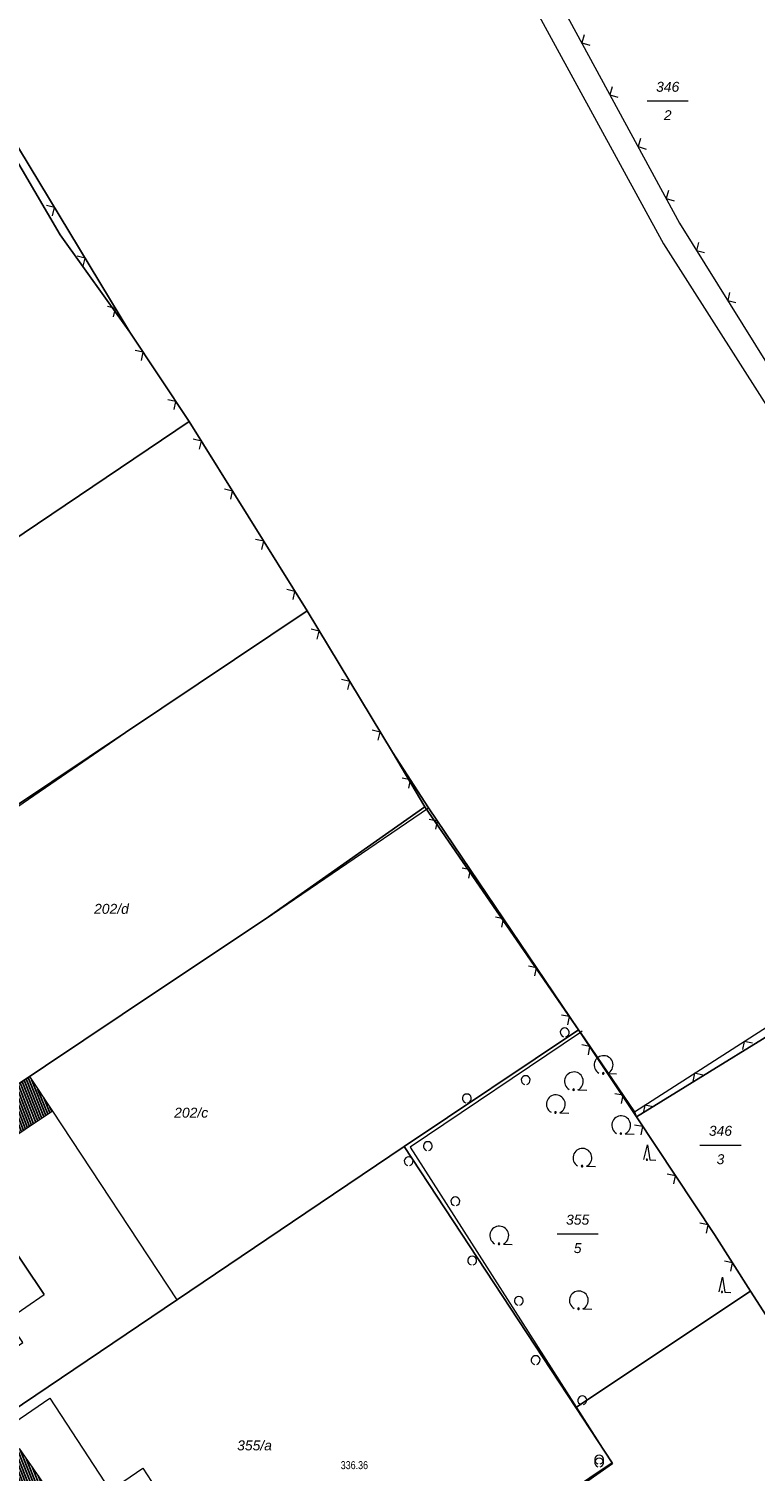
# Model space of a CAD drawing. Header units: metres. Extents: x 345144 to 348639, y 5629211 to 5635235.
# Tile 926 of 1056: x 347294 to 347355, y 5631050 to 5631172. Entities that reach past the tile are written whole.
import ezdxf
from ezdxf.enums import TextEntityAlignment as Align

# ---------------------------------------------------------------- set-up
doc = ezdxf.new("R2010")
doc.units = ezdxf.units.M
doc.header["$MEASUREMENT"] = 0
for name, color, linetype in [('028 Geländeform Ausg.', 7, 'Continuous'), ('081-083 Topographie', 7, 'Continuous'), ('AX Flurstück', 7, 'Continuous'), ('AX Gebäude', 7, 'Continuous'), ('Definitionslinie', 7, 'Continuous'), ('Präsentationsobjekt -Text (punktförmig)', 7, 'Continuous')]:
    doc.layers.add(name, color=color, linetype=linetype)
doc.styles.add('ARIAL', font='arial.ttf', dxfattribs={"height": 1})
doc.styles.add('ARIALIT', font='ariali.ttf', dxfattribs={"height": 1})
pattern_1 = [(111.5294117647, (0, 0), (-0.186045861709, -0.07339575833), [])]

# ---------------------------------------------------------------- blocks, each defined once
blk = doc.blocks.new('alk_7100_nrwx2')
at = {"true_color": 0x2e2e2e}
h = blk.add_hatch(color=250, dxfattribs=at)
edge = h.paths.add_edge_path(flags=0)
edge.add_arc((0.024073, -0.597267), 0.057254, 180, 360, ccw=False)
edge.add_arc((0.024073, -0.597267), 0.057255, 0, 180, ccw=False)
at = {"color": 250, "lineweight": 5, "true_color": 0x2e2e2e, "flags": 128}
blk.add_lwpolyline([(0.349382, -0.597267), (1, -0.597267)], dxfattribs=at)
at = {"color": 250, "lineweight": 5, "true_color": 0x2e2e2e}
for centre, radius, start, end in [((0.024073, 0.012362), 0.690995, -61.91481688, -118.08518312), ((0.024073, -0.597267), 0.057255, 0, 180), ((0.024073, -0.597267), 0.057254, 180, 0)]:
    blk.add_arc(centre, radius, start, end, dxfattribs=at)
blk = doc.blocks.new('alk_7200_nrwx2')
at = {"true_color": 0x2e2e2e}
h = blk.add_hatch(color=250, dxfattribs=at)
edge = h.paths.add_edge_path(flags=0)
edge.add_arc((-0.020544, -0.388118), 0.055525, 180, 360, ccw=False)
edge.add_arc((-0.020544, -0.388118), 0.055525, 0, 180, ccw=False)
at = {"color": 250, "lineweight": 5, "true_color": 0x2e2e2e, "flags": 128}
blk.add_lwpolyline([(-0.298168, -0.388118), (-0.020544, 1), (0.257079, -0.388118), (0.812326, -0.388118)], dxfattribs=at)
blk.add_lwpolyline([(-0.298168, -0.388118), (-0.020544, 1), (0.257079, -0.388118), (0.812326, -0.388118)], dxfattribs=at)
at = {"color": 250, "lineweight": 5, "true_color": 0x2e2e2e}
for start, end in [(0, 180), (180, 0)]:
    blk.add_arc((-0.020544, -0.388118), 0.055525, start, end, dxfattribs=at)

msp = doc.modelspace()

# ---------------------------------------------------------------- hatches: boundary and pattern name
at = {"layer": 'AX Gebäude', "true_color": 0x4f4f4f}
h = msp.add_hatch(dxfattribs=at)
h.set_pattern_fill('_USER', color=251, scale=0.2, angle=111.52941176, style=0, pattern_type=0)
h.set_pattern_definition(pattern_1)
h.paths.add_polyline_path([(347287.075, 5631079.038), (347293.999, 5631083.673), (347295.953, 5631080.754), (347288.962, 5631076.072), (347287.376, 5631078.587)], flags=0)
h = msp.add_hatch(dxfattribs=at)
h.set_pattern_fill('_USER', color=251, scale=0.2, angle=111.52941176, style=0, pattern_type=0)
h.set_pattern_definition(pattern_1)
h.paths.add_polyline_path([(347300.31, 5631041.107), (347297.748, 5631039.337), (347298.391, 5631038.408), (347298.28, 5631037.71), (347296.086, 5631036.225), (347295.345, 5631036.345), (347294.73, 5631037.238), (347293.89, 5631036.661), (347288.735, 5631044.148), (347289.493, 5631044.671), (347287.171, 5631048.038), (347293.136, 5631052.153), (347300.613, 5631041.315)], flags=0)

# ---------------------------------------------------------------- linework, layer by layer
at = {"layer": '081-083 Topographie', "color": 7, "linetype": 'Continuous', "lineweight": 5, "flags": 128}
for points in [[(347303.891, 5631239.33), (347349.049, 5631156.006), (347349.049, 5631156.006), (347365.123, 5631130.165), (347365.123, 5631130.165), (347383.109, 5631103.167), (347383.109, 5631103.167), (347413.705, 5631055.763), (347413.705, 5631055.763), (347415.093, 5631053.576)], [(347303.054, 5631233.322), (347306.148, 5631230.445), (347306.148, 5631230.445), (347347.684, 5631154.269), (347347.684, 5631154.269), (347381.006, 5631101.943)], [(347357.958, 5631060.96), (347355.06, 5631065.49), (347355.06, 5631065.49), (347352.012, 5631070.277), (347352.012, 5631070.277), (347345.392, 5631080.253), (347345.392, 5631080.253), (347345.227, 5631080.687), (347345.227, 5631080.687), (347340.646, 5631087.409), (347340.646, 5631087.409), (347340.498, 5631087.626), (347340.498, 5631087.626), (347327.783, 5631106.47), (347327.783, 5631106.47), (347324.729, 5631111.186), (347324.729, 5631111.186), (347317.509, 5631123.141), (347317.509, 5631123.141), (347307.523, 5631139.208), (347307.523, 5631139.208), (347302.506, 5631146.764), (347302.506, 5631146.764), (347287.151, 5631172.176)], [(347283.801, 5631123.218), (347291.168, 5631128.184), (347291.168, 5631128.184), (347307.523, 5631139.208)], [(347279.82, 5631097.54), (347288.017, 5631103.162), (347288.017, 5631103.162), (347302.132, 5631112.842), (347302.132, 5631112.842), (347317.509, 5631123.141)], [(347293.999, 5631083.673), (347305.102, 5631091.105), (347305.102, 5631091.105), (347313.944, 5631097.025), (347313.944, 5631097.025), (347327.783, 5631106.47)], [(347345.227, 5631080.687), (347372.24, 5631098.044)], [(347340.803, 5631087.515), (347340.646, 5631087.409), (347340.646, 5631087.409), (347326.243, 5631077.686), (347326.243, 5631077.686), (347343.361, 5631050.839), (347343.361, 5631050.839), (347337.876, 5631046.987)], [(347295.954, 5631080.754), (347306.471, 5631064.742), (347306.471, 5631064.742), (347317.385, 5631072.116), (347317.385, 5631072.116), (347325.738, 5631077.759)], [(347273.053, 5631064.181), (347276.69, 5631066.62), (347276.69, 5631066.62), (347284.513, 5631054.916), (347284.513, 5631054.916), (347293.423, 5631061.147), (347293.423, 5631061.147), (347292.139, 5631063.052), (347292.139, 5631063.052), (347295.226, 5631065.199), (347295.226, 5631065.199), (347288.263, 5631075.564), (347288.263, 5631075.564), (347288.963, 5631076.073)], [(347280.709, 5631046.138), (347295.72, 5631056.414), (347295.72, 5631056.414), (347300.831, 5631048.589), (347300.831, 5631048.589), (347303.583, 5631050.484), (347303.583, 5631050.484), (347306.54, 5631045.952), (347306.54, 5631045.952), (347304.06, 5631044.258)]]:
    msp.add_lwpolyline(points, dxfattribs=at)
at = {"layer": '081-083 Topographie', "color": 7, "linetype": 'Continuous', "lineweight": 5}
msp.add_arc((348424.758, 5631481.268), 1227.508447, -159.522885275, -156.70652759, dxfattribs=at)
at = {"layer": 'AX Flurstück', "color": 8, "linetype": 'Continuous', "lineweight": 13, "true_color": 0x808080, "flags": 128}
for points in [[(347388.988, 5631174.67), (347398.443, 5631162.881), (347419.177, 5631134.861), (347444.965, 5631100.588), (347458.512, 5631082.78), (347476.686, 5631054.119), (347496.945, 5631024.093), (347455.973, 5630996.883), (347452.54, 5630994.567), (347413.704, 5631055.763), (347383.109, 5631103.167), (347380.886, 5631101.828), (347380.382, 5631101.849), (347362.245, 5631090.648), (347345.392, 5631080.252), (347340.498, 5631087.626), (347327.485, 5631106.545), (347324.729, 5631111.186), (347317.509, 5631123.141), (347307.523, 5631139.208), (347302.506, 5631146.764), (347296.585, 5631155.033), (347286.713, 5631171.896)], [(347257.339, 5631154.327), (347286.713, 5631171.896), (347296.585, 5631155.033), (347302.506, 5631146.764), (347307.523, 5631139.208), (347291.169, 5631128.183), (347270.286, 5631114.109), (347252.615, 5631102.197), (347249.984, 5631106.262), (347244.098, 5631114.487), (347241.414, 5631118.24), (347227.741, 5631136.627), (347257.339, 5631154.327)], [(347291.169, 5631128.183), (347307.523, 5631139.208), (347317.509, 5631123.141), (347302.132, 5631112.841), (347261.688, 5631085.752), (347255.524, 5631097.113), (347252.615, 5631102.197), (347270.286, 5631114.109), (347291.169, 5631128.183)], [(347261.688, 5631085.752), (347302.132, 5631112.841), (347317.509, 5631123.141), (347324.729, 5631111.186), (347327.485, 5631106.545), (347313.944, 5631097.024), (347305.102, 5631091.104), (347272.699, 5631069.414), (347271.222, 5631068.424), (347268.83, 5631072.759), (347266.85, 5631076.346), (347261.688, 5631085.752)], [(347317.385, 5631072.116), (347280.342, 5631047.091), (347277.447, 5631053.992), (347271.222, 5631068.424), (347272.699, 5631069.414), (347305.102, 5631091.104), (347313.944, 5631097.024), (347327.485, 5631106.545), (347340.498, 5631087.626), (347325.738, 5631077.759), (347317.385, 5631072.116)], [(347345.392, 5631080.252), (347362.245, 5631090.648), (347375.036, 5631071.228), (347376.724, 5631068.667), (347360.177, 5631057.477), (347357.957, 5631060.96), (347355.059, 5631065.49), (347352.011, 5631070.277), (347345.392, 5631080.252)], [(347340.498, 5631087.626), (347345.392, 5631080.252), (347352.011, 5631070.277), (347355.059, 5631065.49), (347340.269, 5631055.624), (347325.738, 5631077.759), (347340.498, 5631087.626)], [(347317.385, 5631072.116), (347325.738, 5631077.759), (347340.269, 5631055.624), (347343.351, 5631050.936), (347337.579, 5631047.058), (347323.492, 5631037.588), (347316.871, 5631032.909), (347292.058, 5631016.612), (347280.342, 5631047.091), (347317.385, 5631072.116)], [(347340.269, 5631055.624), (347355.059, 5631065.49), (347357.957, 5631060.96), (347360.177, 5631057.477), (347373.448, 5631036.585), (347353.279, 5631023.134), (347337.579, 5631047.058), (347343.351, 5631050.936), (347340.269, 5631055.624)]]:
    msp.add_lwpolyline(points, dxfattribs=at)
at = {"layer": 'AX Gebäude', "color": 7, "linetype": 'Continuous', "lineweight": 5, "flags": 128}
for points in [[(347287.075, 5631079.038), (347293.999, 5631083.673), (347295.953, 5631080.754), (347288.962, 5631076.072), (347287.376, 5631078.587), (347287.075, 5631079.038)], [(347300.31, 5631041.107), (347297.748, 5631039.337), (347298.391, 5631038.408), (347298.28, 5631037.71), (347296.086, 5631036.225), (347295.345, 5631036.345), (347294.73, 5631037.238), (347293.89, 5631036.661), (347288.735, 5631044.148), (347289.493, 5631044.671), (347287.171, 5631048.038), (347293.136, 5631052.153), (347300.613, 5631041.315), (347300.31, 5631041.107)]]:
    msp.add_lwpolyline(points, dxfattribs=at)
at = {"layer": 'Definitionslinie', "color": 7, "linetype": 'Continuous', "lineweight": 5, "flags": 128}
for points in [[(347303.891, 5631239.33), (347349.049, 5631156.006)], [(347306.148, 5631230.445), (347347.684, 5631154.269)], [(347287.151, 5631172.176), (347302.506, 5631146.764)], [(347340.966, 5631171.97), (347340.764, 5631171.292), (347341.442, 5631171.091)], [(347340.966, 5631171.97), (347340.764, 5631171.292), (347341.442, 5631171.091)], [(347343.348, 5631167.574), (347343.147, 5631166.897), (347343.825, 5631166.695)], [(347343.348, 5631167.574), (347343.147, 5631166.897), (347343.825, 5631166.695)], [(347345.731, 5631163.178), (347345.529, 5631162.501), (347346.207, 5631162.299)], [(347345.731, 5631163.178), (347345.529, 5631162.501), (347346.207, 5631162.299)], [(347348.113, 5631158.783), (347347.912, 5631158.105), (347348.589, 5631157.903)], [(347348.113, 5631158.783), (347347.912, 5631158.105), (347348.589, 5631157.903)], [(347295.952, 5631156.644), (347296.121, 5631157.33), (347295.435, 5631157.5)], [(347295.952, 5631156.644), (347296.121, 5631157.33), (347295.435, 5631157.5)], [(347349.049, 5631156.006), (347365.123, 5631130.165)], [(347350.644, 5631154.388), (347350.484, 5631153.7), (347351.172, 5631153.539)], [(347350.644, 5631154.388), (347350.484, 5631153.7), (347351.172, 5631153.539)], [(347298.538, 5631152.364), (347298.707, 5631153.051), (347298.021, 5631153.22)], [(347298.538, 5631152.364), (347298.707, 5631153.051), (347298.021, 5631153.22)], [(347347.684, 5631154.269), (347381.006, 5631101.943)], [(347353.285, 5631150.143), (347353.125, 5631149.454), (347353.813, 5631149.294)], [(347353.285, 5631150.143), (347353.125, 5631149.454), (347353.813, 5631149.294)], [(347301.124, 5631148.085), (347301.293, 5631148.771), (347300.607, 5631148.941)], [(347301.124, 5631148.085), (347301.293, 5631148.771), (347300.607, 5631148.941)], [(347302.506, 5631146.764), (347307.523, 5631139.208)], [(347303.492, 5631144.376), (347303.632, 5631145.069), (347302.939, 5631145.209)], [(347303.492, 5631144.376), (347303.632, 5631145.069), (347302.939, 5631145.209)], [(347306.257, 5631140.21), (347306.397, 5631140.903), (347305.704, 5631141.043)], [(347306.257, 5631140.21), (347306.397, 5631140.903), (347305.704, 5631141.043)], [(347291.168, 5631128.184), (347307.523, 5631139.208)], [(347307.523, 5631139.208), (347317.509, 5631123.141)], [(347308.396, 5631136.856), (347308.557, 5631137.544), (347307.868, 5631137.705)], [(347308.396, 5631136.856), (347308.557, 5631137.544), (347307.868, 5631137.705)], [(347311.036, 5631132.609), (347311.196, 5631133.298), (347310.508, 5631133.459)], [(347311.036, 5631132.609), (347311.196, 5631133.298), (347310.508, 5631133.459)], [(347313.675, 5631128.363), (347313.836, 5631129.051), (347313.147, 5631129.212)], [(347313.675, 5631128.363), (347313.836, 5631129.051), (347313.147, 5631129.212)], [(347316.314, 5631124.116), (347316.475, 5631124.805), (347315.786, 5631124.965)], [(347316.314, 5631124.116), (347316.475, 5631124.805), (347315.786, 5631124.965)], [(347302.132, 5631112.842), (347317.509, 5631123.141)], [(347317.509, 5631123.141), (347324.729, 5631111.186)], [(347318.365, 5631120.757), (347318.534, 5631121.444), (347317.848, 5631121.613)], [(347318.365, 5631120.757), (347318.534, 5631121.444), (347317.848, 5631121.613)], [(347320.95, 5631116.477), (347321.119, 5631117.164), (347320.432, 5631117.333)], [(347320.95, 5631116.477), (347321.119, 5631117.164), (347320.432, 5631117.333)], [(347288.017, 5631103.162), (347302.132, 5631112.842)], [(347323.534, 5631112.197), (347323.704, 5631112.883), (347323.017, 5631113.053)], [(347323.534, 5631112.197), (347323.704, 5631112.883), (347323.017, 5631113.053)], [(347324.729, 5631111.186), (347327.783, 5631106.47)], [(347326.108, 5631108.137), (347326.256, 5631108.828), (347325.565, 5631108.976)], [(347326.108, 5631108.137), (347326.256, 5631108.828), (347325.565, 5631108.976)], [(347313.944, 5631097.025), (347327.783, 5631106.47)], [(347327.783, 5631106.47), (347340.498, 5631087.626)], [(347328.412, 5631104.643), (347328.547, 5631105.337), (347327.853, 5631105.472)], [(347328.412, 5631104.643), (347328.547, 5631105.337), (347327.853, 5631105.472)], [(347331.209, 5631100.499), (347331.344, 5631101.193), (347330.65, 5631101.328)], [(347331.209, 5631100.499), (347331.344, 5631101.193), (347330.65, 5631101.328)], [(347305.102, 5631091.105), (347313.944, 5631097.025)], [(347334.006, 5631096.354), (347334.141, 5631097.048), (347333.446, 5631097.183)], [(347334.006, 5631096.354), (347334.141, 5631097.048), (347333.446, 5631097.183)], [(347345.227, 5631080.687), (347372.24, 5631098.044)], [(347336.802, 5631092.209), (347336.937, 5631092.903), (347336.243, 5631093.038)], [(347336.802, 5631092.209), (347336.937, 5631092.903), (347336.243, 5631093.038)], [(347293.999, 5631083.673), (347305.102, 5631091.105)], [(347339.599, 5631088.064), (347339.734, 5631088.759), (347339.04, 5631088.893)], [(347339.599, 5631088.064), (347339.734, 5631088.759), (347339.04, 5631088.893)], [(347340.498, 5631087.626), (347340.646, 5631087.409), (347340.646, 5631087.409), (347345.227, 5631080.687)], [(347341.323, 5631085.528), (347341.455, 5631086.222), (347340.76, 5631086.354)], [(347341.323, 5631085.528), (347341.455, 5631086.222), (347340.76, 5631086.354)], [(347355.218, 5631086.512), (347354.527, 5631086.663), (347354.377, 5631085.972)], [(347355.218, 5631086.512), (347354.527, 5631086.663), (347354.377, 5631085.972)], [(347351.011, 5631083.809), (347350.321, 5631083.96), (347350.17, 5631083.269)], [(347351.011, 5631083.809), (347350.321, 5631083.96), (347350.17, 5631083.269)], [(347344.139, 5631081.396), (347344.27, 5631082.091), (347343.576, 5631082.222)], [(347344.139, 5631081.396), (347344.27, 5631082.091), (347343.576, 5631082.222)], [(347346.805, 5631081.107), (347346.114, 5631081.257), (347345.964, 5631080.566)], [(347346.805, 5631081.107), (347346.114, 5631081.257), (347345.964, 5631080.566)], [(347295.954, 5631080.754), (347306.471, 5631064.742)], [(347345.227, 5631080.687), (347345.392, 5631080.253)], [(347345.392, 5631080.253), (347352.012, 5631070.277)], [(347345.797, 5631078.738), (347345.937, 5631079.431), (347345.244, 5631079.571)], [(347345.797, 5631078.738), (347345.937, 5631079.431), (347345.244, 5631079.571)], [(347317.385, 5631072.116), (347325.738, 5631077.759)], [(347288.263, 5631075.564), (347295.226, 5631065.199)], [(347348.562, 5631074.572), (347348.702, 5631075.265), (347348.009, 5631075.405)], [(347348.562, 5631074.572), (347348.702, 5631075.265), (347348.009, 5631075.405)], [(347306.471, 5631064.742), (347317.385, 5631072.116)], [(347351.326, 5631070.406), (347351.467, 5631071.099), (347350.774, 5631071.239)], [(347351.326, 5631070.406), (347351.467, 5631071.099), (347350.774, 5631071.239)], [(347352.012, 5631070.277), (347355.06, 5631065.49)], [(347353.383, 5631067.193), (347353.536, 5631067.884), (347352.846, 5631068.037)], [(347353.383, 5631067.193), (347353.536, 5631067.884), (347352.846, 5631068.037)], [(347292.139, 5631063.052), (347295.226, 5631065.199)], [(347355.06, 5631065.49), (347357.958, 5631060.96)], [(347280.709, 5631046.138), (347295.72, 5631056.414)], [(347295.72, 5631056.414), (347300.831, 5631048.589)], [(347300.831, 5631048.589), (347303.583, 5631050.484)], [(347303.583, 5631050.484), (347306.54, 5631045.952)]]:
    msp.add_lwpolyline(points, dxfattribs=at)
at = {"layer": 'Definitionslinie', "color": 7, "linetype": 'Continuous', "lineweight": 5}
for centre, radius, start, end in [((347339.32, 5631087.419), 0.374771, -74.9996467, -105.0003533), ((347339.32, 5631087.419), 0.374771, -74.9996467, -105.0003533), ((347336.015, 5631083.377), 0.374771, -74.99964674, -105.00035326), ((347336.015, 5631083.377), 0.374771, -74.99964674, -105.00035326), ((347331.031, 5631081.824), 0.374771, -74.9996467, -105.0003533), ((347331.031, 5631081.824), 0.374771, -74.9996467, -105.0003533), ((347327.727, 5631077.782), 0.374771, -74.9996467, -105.0003533), ((347327.727, 5631077.782), 0.374771, -74.9996467, -105.0003533), ((347326.106, 5631076.507), 0.374771, -74.99964675, -105.00035326), ((347326.106, 5631076.507), 0.374771, -74.99964675, -105.00035326), ((347330.058, 5631073.097), 0.374771, -74.9996467, -105.0003533), ((347330.058, 5631073.097), 0.374771, -74.9996467, -105.0003533), ((347331.482, 5631068.075), 0.374771, -74.9996467, -105.0003533), ((347331.482, 5631068.075), 0.374771, -74.9996467, -105.0003533), ((347335.434, 5631064.665), 0.374771, -74.9996467, -105.0003533), ((347335.434, 5631064.665), 0.374771, -74.9996467, -105.0003533), ((347336.858, 5631059.644), 0.374771, -74.99964674, -105.00035326), ((347336.858, 5631059.644), 0.374771, -74.99964674, -105.00035326), ((347340.81, 5631056.234), 0.374771, -74.9996467, -105.0003533), ((347340.81, 5631056.234), 0.374771, -74.9996467, -105.0003533), ((348424.758, 5631481.268), 1227.507766, -159.522885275, -156.70652759), ((347342.233, 5631050.964), 0.374771, -74.9996467, -105.0003533), ((347342.233, 5631050.964), 0.374771, -74.9996467, -105.0003533), ((347342.234, 5631051.212), 0.374771, -74.99964674, -105.00035326), ((347342.234, 5631051.212), 0.374771, -74.99964674, -105.00035326)]:
    msp.add_arc(centre, radius, start, end, dxfattribs=at)
at = {"layer": 'Präsentationsobjekt -Text (punktförmig)', "color": 251, "linetype": 'Continuous', "lineweight": 13, "true_color": 0x5e5e5e, "flags": 128}
for points in [[(347346.3014, 5631166.37052), (347349.7826, 5631166.37052)], [(347350.7694, 5631077.87452), (347354.2506, 5631077.87452)], [(347338.6754, 5631070.34152), (347342.1566, 5631070.34152)]]:
    msp.add_lwpolyline(points, dxfattribs=at)

# ---------------------------------------------------------------- block references
at = {"layer": '081-083 Topographie'}
for name, p, xscale, yscale, rotation in [('alk_7100_nrwx2', (347342.586, 5631084.638), 1.15275, 1.15275, -2.326609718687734), ('alk_7100_nrwx2', (347340.07, 5631083.257), 1.15275, 1.15275, -2.326036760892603), ('alk_7100_nrwx2', (347338.538, 5631081.321), 1.15275, 1.15275, -2.326036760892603), ('alk_7100_nrwx2', (347344.077, 5631079.533), 1.15275, 1.15275, -2.326609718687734), ('alk_7100_nrwx2', (347340.79, 5631076.776), 1.15275, 1.15275, -2.326609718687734), ('alk_7200_nrwx2', (347346.313, 5631076.978), 0.9005, 0.9005, -2.326609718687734), ('alk_7100_nrwx2', (347333.751, 5631070.186), 1.15275, 1.15275, -2.326036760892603), ('alk_7200_nrwx2', (347352.669, 5631065.764), 0.9005, 0.9005, -2.326609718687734), ('alk_7100_nrwx2', (347340.49, 5631064.69), 1.15275, 1.15275, -2.326609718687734)]:
    msp.add_blockref(name, p, dxfattribs=dict(at, xscale=xscale, yscale=yscale, rotation=rotation))

# ---------------------------------------------------------------- texts
at = {"layer": '028 Geländeform Ausg.', "color": 44, "true_color": 0xb27500, "style": 'ARIAL', "width": 0.8}
msp.add_text('336.36', height=0.6761367, dxfattribs=at).set_placement((347320.355, 5631050.401))
at = {"layer": 'Präsentationsobjekt -Text (punktförmig)', "color": 8, "true_color": 0x808080, "style": 'ARIALIT'}
for s, p in [('346', (347348.042, 5631167.57388)), ('2', (347348.042, 5631165.16716)), ('202/d', (347300.938, 5631097.894)), ('202/c', (347307.691, 5631080.617)), ('346', (347352.51, 5631079.07788)), ('3', (347352.51, 5631076.67116)), ('355', (347340.416, 5631071.54488)), ('5', (347340.416, 5631069.13816)), ('355/a', (347313.055, 5631052.412))]:
    msp.add_text(s, height=0.8421, dxfattribs=at).set_placement(p, align=Align.MIDDLE_CENTER)

doc.saveas('drawing.dxf')
